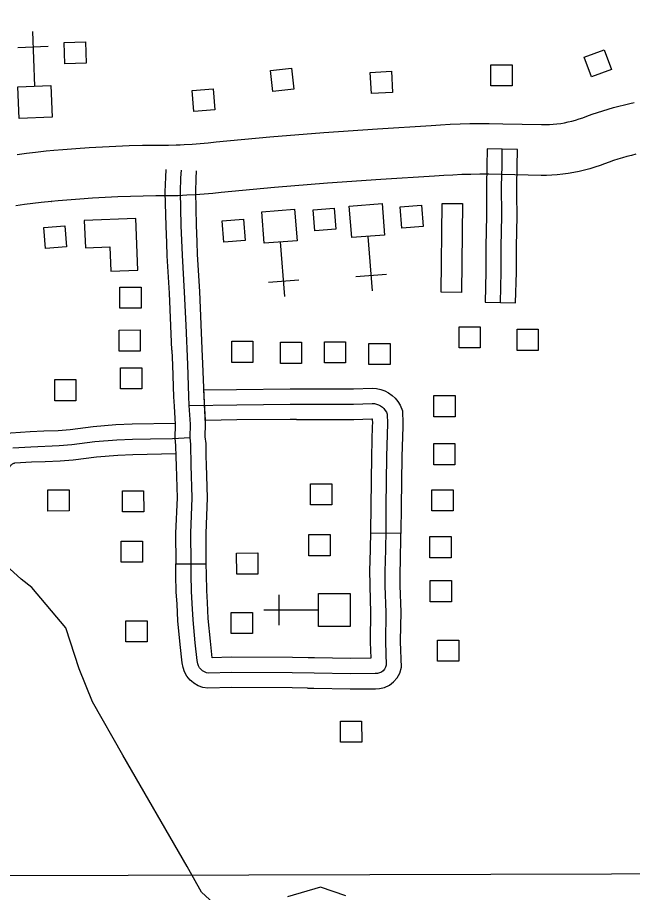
# Model space of a CAD drawing. Extents: x -19 to 366, y -4 to 359.
# Drawn here: x 140.733 to 141.307, y 202.033 to 202.848 of the extents above; entities that cross this region are included whole.
import ezdxf

# ---------------------------------------------------------------- set-up
doc = ezdxf.new("R2010")
doc.units = 0
for name, color, linetype in [('Level 10', 7, 'Continuous'), ('Level 31', 7, 'Continuous'), ('Level 35', 7, 'Continuous'), ('Level 5', 7, 'Continuous'), ('Level 56', 7, 'Continuous'), ('Level 57', 7, 'Continuous'), ('Level 58', 7, 'Continuous'), ('Level 60', 7, 'Continuous')]:
    doc.layers.add(name, color=color, linetype=linetype)

msp = doc.modelspace()

# ---------------------------------------------------------------- linework, layer by layer
at = {"layer": 'Level 10'}
for p, q in [((141.18477, 202.70197), (141.18477, 202.70197)), ((140.88706, 202.68245), (140.88707, 202.68245)), ((140.76464, 202.67689), (140.76492, 202.67692))]:
    msp.add_line(p, q, dxfattribs=at)
for points in [[(141.18574, 202.74931), (141.22199, 202.74857), (141.22569, 202.74856), (141.22922, 202.74867), (141.23276, 202.74889), (141.23628, 202.74924), (141.23977, 202.7497), (141.24325, 202.75029), (141.24672, 202.75099), (141.25015, 202.7518), (141.25355, 202.75273), (141.25693, 202.75378), (141.26027, 202.75494), (141.26414, 202.75643), (141.26909, 202.75822), (141.27402, 202.75991), (141.27898, 202.76151), (141.284, 202.76303), (141.28905, 202.76445), (141.29409, 202.76576), (141.29918, 202.767), (141.30413, 202.76809), (141.30841, 202.76903)], [(140.88487, 202.72975), (140.88857, 202.72992), (140.896, 202.73036), (140.90346, 202.73091), (140.91089, 202.73156), (140.91856, 202.73233), (140.96861, 202.737), (141.01877, 202.74113), (141.06896, 202.74472), (141.11896, 202.74775), (141.12776, 202.74835), (141.1368, 202.74884), (141.14588, 202.74921), (141.15494, 202.74945), (141.16401, 202.74957), (141.17315, 202.74957), (141.18574, 202.74931)], [(140.75999, 202.72401), (140.76717, 202.72468), (140.77554, 202.72534), (140.78772, 202.72634), (140.8001, 202.7272), (140.81245, 202.72792), (140.82484, 202.72849), (140.83724, 202.72892), (140.84963, 202.72921), (140.86203, 202.72935), (140.87388, 202.72934), (140.88111, 202.72957), (140.88487, 202.72975)], [(140.73299, 202.7208), (140.7415, 202.72195), (140.75009, 202.72298), (140.75999, 202.72401)], [(141.30988, 202.72087), (141.30565, 202.71985), (141.30144, 202.71874), (141.29724, 202.71757), (141.29309, 202.71631), (141.28896, 202.71498), (141.28483, 202.71357), (141.28074, 202.71208), (141.27656, 202.71047), (141.2717, 202.70879), (141.26681, 202.70727), (141.26185, 202.70591), (141.25687, 202.70473), (141.25186, 202.70372), (141.2468, 202.70287), (141.24171, 202.7022), (141.23659, 202.70169), (141.23148, 202.70137), (141.22635, 202.70121), (141.22142, 202.70122), (141.18477, 202.70197)], [(141.18477, 202.70197), (141.17266, 202.70222), (141.16432, 202.70222), (141.15588, 202.70211), (141.14747, 202.70189), (141.13904, 202.70154), (141.13064, 202.70109), (141.12199, 202.7005), (141.07208, 202.69747), (141.0224, 202.69392), (140.97275, 202.68983), (140.92313, 202.68521), (140.91532, 202.68442), (140.90725, 202.68372), (140.89916, 202.68312), (140.89108, 202.68264), (140.88706, 202.68245)], [(140.88707, 202.68245), (140.88298, 202.68226), (140.87464, 202.68199), (140.86228, 202.682), (140.85044, 202.68186), (140.8386, 202.68159), (140.82676, 202.68118), (140.81493, 202.68063), (140.80312, 202.67995), (140.7913, 202.67912), (140.77933, 202.67814), (140.77121, 202.6775), (140.76464, 202.67689)], [(140.76492, 202.67692), (140.75537, 202.67592), (140.74748, 202.67497), (140.73962, 202.67392), (140.73175, 202.67275)]]:
    msp.add_lwpolyline(points, dxfattribs=at)
at = {"layer": 'Level 31'}
for p, q in [((141.19946, 202.72544), (141.17105, 202.72584)), ((141.16931, 202.58309), (141.19771, 202.58234)), ((140.90842, 202.47276), (140.90696, 202.50115)), ((141.09073, 202.36725), (141.06232, 202.36774)), ((140.88083, 202.33895), (140.90924, 202.33909))]:
    msp.add_line(p, q, dxfattribs=at)
for points in [[(141.17105, 202.72584), (141.17082, 202.70987), (141.17047, 202.6914), (141.17052, 202.68262)], [(141.18351, 202.58271), (141.18427, 202.61122), (141.18422, 202.63466), (141.18482, 202.66357), (141.18468, 202.69131), (141.18503, 202.70964), (141.18526, 202.72564)], [(141.19893, 202.68277), (141.19888, 202.69121), (141.19923, 202.7094), (141.19946, 202.72544)], [(140.87231, 202.63819), (140.87169, 202.65394), (140.87102, 202.68587), (140.87145, 202.69953), (140.87178, 202.70676)], [(140.89342, 202.48674), (140.89294, 202.49543), (140.89192, 202.52482), (140.89041, 202.56149), (140.88897, 202.59222), (140.88698, 202.62672), (140.88589, 202.65437), (140.88523, 202.6858), (140.88564, 202.69898), (140.88597, 202.7061)], [(140.9007, 202.63931), (140.90009, 202.6548), (140.89944, 202.68573), (140.89983, 202.69843), (140.90016, 202.70544)], [(141.17052, 202.68262), (141.17062, 202.66368), (141.17002, 202.63479), (141.17006, 202.6114), (141.16931, 202.58309)], [(141.19771, 202.58234), (141.19847, 202.61105), (141.19843, 202.63452), (141.19903, 202.66346), (141.19893, 202.68277)], [(140.90553, 202.53945), (140.9046, 202.56212), (140.90315, 202.59296), (140.90117, 202.62741), (140.9007, 202.63931)], [(140.87715, 202.53828), (140.87622, 202.56087), (140.87478, 202.59148), (140.87279, 202.62604), (140.87231, 202.63819)], [(140.87715, 202.53828), (140.87772, 202.52429), (140.87875, 202.49479), (140.87923, 202.48596), (140.88018, 202.46901), (140.87988, 202.45627), (140.88061, 202.44948), (140.88085, 202.43866)], [(140.90925, 202.4393), (140.90898, 202.45132), (140.90832, 202.45745), (140.90861, 202.46946), (140.9076, 202.48752), (140.90713, 202.49606), (140.90611, 202.52536), (140.90553, 202.53945)], [(140.90696, 202.50115), (140.93747, 202.50162), (140.98739, 202.50205), (140.9934, 202.50205)], [(140.9934, 202.50205), (141.04637, 202.50208), (141.06423, 202.50275), (141.06805, 202.50247), (141.07192, 202.50163), (141.07569, 202.50027), (141.07923, 202.49841), (141.08246, 202.4961), (141.08537, 202.49335), (141.08788, 202.49023), (141.0899, 202.48685), (141.09217, 202.48162), (141.09252, 202.46988), (141.09243, 202.46704)], [(140.89342, 202.48674), (140.93764, 202.48741), (140.98746, 202.48784), (141.04665, 202.48788), (141.06396, 202.48853), (141.06601, 202.48837), (141.06801, 202.48794), (141.06995, 202.48725), (141.07175, 202.48629), (141.07342, 202.4851), (141.07491, 202.4837), (141.07619, 202.4821), (141.07724, 202.48035), (141.07805, 202.47847), (141.07831, 202.46988), (141.07737, 202.43902), (141.07674, 202.39276), (141.07655, 202.36856), (141.07605, 202.34002), (141.07569, 202.33382), (141.07589, 202.31851), (141.07664, 202.29381), (141.07626, 202.26623), (141.07708, 202.24454), (141.07649, 202.24262), (141.0755, 202.24087), (141.0742, 202.23936), (141.07258, 202.23815), (141.07078, 202.2373), (141.06883, 202.23683), (141.06682, 202.23679), (141.04361, 202.23663), (141.00984, 202.23721), (140.98944, 202.23754), (140.93259, 202.23783), (140.91153, 202.23724), (140.90953, 202.23756), (140.90761, 202.23824), (140.90585, 202.23926), (140.90432, 202.24059), (140.90304, 202.24217), (140.90209, 202.24396), (140.90148, 202.2459), (140.90084, 202.24905), (140.89888, 202.26539), (140.89689, 202.28697), (140.89617, 202.30217), (140.89543, 202.31344), (140.89509, 202.32875), (140.89503, 202.33995), (140.89487, 202.36749), (140.89615, 202.40065), (140.89524, 202.43093), (140.89479, 202.4504), (140.8941, 202.45686)], [(140.8941, 202.45686), (140.89439, 202.46924), (140.89342, 202.48674)], [(140.75776, 202.46293), (140.77124, 202.46347), (140.78226, 202.46431), (140.80376, 202.4671), (140.82492, 202.46885), (140.83997, 202.46944), (140.88011, 202.47033)], [(140.99342, 202.47364), (140.98752, 202.47364), (140.93781, 202.47321), (140.90842, 202.47276)], [(140.99342, 202.47364), (141.04692, 202.47367), (141.06369, 202.4743), (141.06396, 202.47428), (141.06397, 202.47428), (141.0641, 202.46988), (141.06404, 202.46791)], [(141.06404, 202.46791), (141.06316, 202.43933), (141.06254, 202.39291), (141.06234, 202.36874), (141.06232, 202.36773)], [(140.69476, 202.38557), (140.69462, 202.39003), (140.69447, 202.41817), (140.69612, 202.42949), (140.69855, 202.4374), (140.69974, 202.44044), (140.70128, 202.44357), (140.70321, 202.44662), (140.70539, 202.44937), (140.70778, 202.4519), (140.7105, 202.45423), (140.71337, 202.45624), (140.71643, 202.45796), (140.71967, 202.45938), (140.72304, 202.46047), (140.72686, 202.4613), (140.74495, 202.46241), (140.75776, 202.46293)], [(141.09243, 202.46704), (141.09157, 202.4387), (141.09095, 202.3926), (141.09075, 202.36838), (141.09073, 202.36725)], [(140.72881, 202.44719), (140.74567, 202.44822), (140.77207, 202.44929), (140.78372, 202.45018), (140.80526, 202.45297), (140.82579, 202.45467), (140.84041, 202.45525), (140.85731, 202.45562), (140.8777, 202.45583), (140.8941, 202.45686)], [(140.7589, 202.43454), (140.77289, 202.4351), (140.78517, 202.43604), (140.80676, 202.43885), (140.82665, 202.44049), (140.84084, 202.44105), (140.88078, 202.44193)], [(140.88085, 202.43866), (140.88104, 202.43055), (140.88193, 202.40071), (140.88066, 202.36772), (140.88083, 202.33987), (140.88083, 202.33895)], [(140.90924, 202.33909), (140.90924, 202.34002), (140.90908, 202.36726), (140.91036, 202.40059), (140.90944, 202.4313), (140.90925, 202.4393)], [(140.72315, 202.38643), (140.72303, 202.39053), (140.72289, 202.41619), (140.72391, 202.42322), (140.72541, 202.42806), (140.72576, 202.42898), (140.72609, 202.42964), (140.72643, 202.43017), (140.72689, 202.43077), (140.72739, 202.43129), (140.72791, 202.43174), (140.72852, 202.43216), (140.72914, 202.43251), (140.72978, 202.43279), (140.73045, 202.43301), (140.73077, 202.43308), (140.74639, 202.43404), (140.7589, 202.43454)], [(141.06232, 202.36774), (141.06186, 202.34055), (141.06148, 202.33414), (141.06169, 202.31821), (141.06243, 202.29369), (141.06207, 202.26772)], [(141.09048, 202.26732), (141.09085, 202.29392), (141.0901, 202.31882), (141.0899, 202.33351), (141.09025, 202.33948), (141.09073, 202.36725)], [(140.89539, 202.22953), (140.89407, 202.23067), (140.89114, 202.2343), (140.88892, 202.23846), (140.88771, 202.24237), (140.88681, 202.2468), (140.88476, 202.26389), (140.88271, 202.28598), (140.88199, 202.30137), (140.88123, 202.31282), (140.88088, 202.32856), (140.88083, 202.33895)], [(140.91485, 202.25154), (140.91301, 202.26689), (140.91106, 202.28796), (140.91035, 202.30297), (140.90962, 202.31407), (140.90929, 202.32894), (140.90924, 202.33909)], [(141.00363, 202.2231), (141.00961, 202.22301), (141.04354, 202.22242), (141.06703, 202.22259), (141.07064, 202.22267), (141.0755, 202.22382), (141.07994, 202.22591), (141.08394, 202.2289), (141.08718, 202.23267), (141.08963, 202.23701), (141.09136, 202.2427), (141.09047, 202.2664), (141.09048, 202.26732)], [(141.06207, 202.26772), (141.06205, 202.26606), (141.06262, 202.25096), (141.04368, 202.25083), (141.01008, 202.25141), (141.00409, 202.25151)], [(141.00409, 202.25151), (140.98959, 202.25174), (140.93243, 202.25204), (140.91485, 202.25154)], [(141.00363, 202.2231), (140.98929, 202.22333), (140.93275, 202.22362), (140.9106, 202.22301), (140.906, 202.22374), (140.90162, 202.2253), (140.89757, 202.22765), (140.89539, 202.22953)]]:
    msp.add_lwpolyline(points, dxfattribs=at)
at = {"layer": 'Level 35'}
for points in [[(140.91956, 202.01941), (140.90487, 202.03298), (140.8913, 202.05673), (140.8314, 202.16076), (140.80315, 202.21052), (140.79072, 202.24105), (140.77829, 202.2795), (140.74664, 202.31682), (140.73647, 202.32473), (140.715, 202.34396)], [(141.03936, 202.02959), (141.01562, 202.03751), (140.98511, 202.02846)]]:
    msp.add_lwpolyline(points, dxfattribs=at)
at = {"layer": 'Level 5'}
msp.add_lwpolyline([(140.38501, 202.04758), (141.39984, 202.05033)], dxfattribs=at)
at = {"layer": 'Level 56'}
for points in [[(140.79646, 202.82557), (140.79708, 202.80586), (140.77732, 202.80524), (140.7767, 202.82494)], [(141.28024, 202.81828), (141.28698, 202.79975), (141.2684, 202.79299), (141.26166, 202.81152)], [(141.1747, 202.78452), (141.17467, 202.80423), (141.19444, 202.80426), (141.19447, 202.78454)], [(140.98879, 202.80118), (140.99099, 202.78159), (140.97134, 202.77938), (140.96914, 202.79897)], [(141.08181, 202.79821), (141.08293, 202.77853), (141.06319, 202.77741), (141.06207, 202.79709)], [(140.91568, 202.78191), (140.91722, 202.76226), (140.89751, 202.76072), (140.89597, 202.78037)], [(141.0917, 202.6521), (141.09016, 202.67176), (141.10987, 202.6733), (141.11141, 202.65365)], [(141.1292, 202.67503), (141.14814, 202.67483), (141.14726, 202.59197), (141.12832, 202.59218)], [(141.01035, 202.64944), (141.00881, 202.66909), (141.02853, 202.67063), (141.03006, 202.65098)], [(140.92569, 202.63905), (140.92415, 202.6587), (140.94386, 202.66024), (140.9454, 202.64059)], [(140.75926, 202.63294), (140.75773, 202.6526), (140.77744, 202.65414), (140.77898, 202.63449)], [(140.82876, 202.57727), (140.82873, 202.59699), (140.8485, 202.59701), (140.84853, 202.5773)], [(141.14495, 202.54034), (141.14492, 202.56006), (141.16469, 202.56008), (141.16472, 202.54037)], [(141.19908, 202.53797), (141.19906, 202.55768), (141.21883, 202.55771), (141.21886, 202.538)], [(140.82795, 202.53732), (140.82792, 202.55703), (140.84769, 202.55706), (140.84772, 202.53734)], [(140.93299, 202.52686), (140.93296, 202.54657), (140.95273, 202.5466), (140.95276, 202.52688)], [(140.97833, 202.52594), (140.9783, 202.54565), (140.99807, 202.54568), (140.9981, 202.52596)], [(141.01941, 202.52631), (141.01939, 202.54602), (141.03916, 202.54605), (141.03919, 202.52634)], [(141.06092, 202.52478), (141.0609, 202.5445), (141.08067, 202.54452), (141.08069, 202.52481)], [(140.82939, 202.50216), (140.82936, 202.52187), (140.84914, 202.5219), (140.84916, 202.50219)], [(140.76788, 202.49104), (140.76786, 202.51075), (140.78763, 202.51078), (140.78765, 202.49106)], [(141.12144, 202.47611), (141.12142, 202.49583), (141.14119, 202.49585), (141.14121, 202.47614)], [(141.12132, 202.4314), (141.12129, 202.45111), (141.14106, 202.45114), (141.14109, 202.43143)], [(141.00651, 202.39397), (141.00649, 202.41369), (141.02626, 202.41371), (141.02629, 202.394)], [(140.76149, 202.38829), (140.76146, 202.408), (140.78123, 202.40803), (140.78126, 202.38831)], [(140.83107, 202.38739), (140.83104, 202.4071), (140.85082, 202.40713), (140.85084, 202.38741)], [(141.11967, 202.38836), (141.11965, 202.40807), (141.13942, 202.4081), (141.13945, 202.38838)], [(141.00501, 202.34657), (141.00498, 202.36629), (141.02475, 202.36631), (141.02478, 202.3466)], [(141.11784, 202.34468), (141.11781, 202.3644), (141.13758, 202.36442), (141.13761, 202.34471)], [(140.82997, 202.34045), (140.82995, 202.36017), (140.84972, 202.36019), (140.84974, 202.34048)], [(140.93758, 202.32941), (140.93755, 202.34912), (140.95732, 202.34915), (140.95735, 202.32943)], [(141.11805, 202.30364), (141.11803, 202.32336), (141.1378, 202.32338), (141.13782, 202.30367)], [(140.93257, 202.27401), (140.93255, 202.29372), (140.95232, 202.29375), (140.95234, 202.27404)], [(140.83427, 202.26631), (140.83425, 202.28602), (140.85402, 202.28605), (140.85404, 202.26634)], [(141.12499, 202.24828), (141.12497, 202.26799), (141.14474, 202.26802), (141.14476, 202.24831)], [(141.03436, 202.17274), (141.03434, 202.19245), (141.05411, 202.19248), (141.05414, 202.17276)]]:
    msp.add_lwpolyline(points, close=True, dxfattribs=at)
at = {"layer": 'Level 57'}
for p, q in [((140.74702, 202.83527), (140.74901, 202.78432)), ((140.73338, 202.82053), (140.76177, 202.82163)), ((141.06409, 202.59351), (141.06011, 202.64435)), ((140.98251, 202.58824), (140.97854, 202.63908)), ((141.07714, 202.60878), (141.04882, 202.60657)), ((140.99557, 202.60351), (140.96724, 202.60129)), ((140.97714, 202.28183), (140.9771, 202.31024)), ((140.96292, 202.29602), (141.01391, 202.29609))]:
    msp.add_line(p, q, dxfattribs=at)
for points in [[(140.73479, 202.75419), (140.73364, 202.78372), (140.76427, 202.78491), (140.76542, 202.75538)], [(141.07314, 202.67502), (141.07545, 202.64555), (141.04489, 202.64316), (141.04258, 202.67262)], [(140.99156, 202.66974), (140.99387, 202.64028), (140.96331, 202.63789), (140.961, 202.66735)], [(141.04349, 202.28074), (141.01393, 202.28071), (141.01389, 202.31136), (141.04345, 202.3114)]]:
    msp.add_lwpolyline(points, close=True, dxfattribs=at)
at = {"layer": 'Level 58'}
msp.add_lwpolyline([(140.84349, 202.66092), (140.79542, 202.65898), (140.79645, 202.63362), (140.81919, 202.63454), (140.82011, 202.61183), (140.84543, 202.61285)], close=True, dxfattribs=at)
at = {"layer": 'Level 60'}
for points in [[(146.77834, 1.69699), (146.57878, 10.31313), (146.37852, 18.92942), (146.17757, 27.54584), (145.97591, 36.16241), (145.77356, 44.77911), (145.57052, 53.39596), (145.36679, 62.01295), (145.16236, 70.63008), (144.95724, 79.24735), (144.75142, 87.86477), (144.54492, 96.48232), (144.33773, 105.10002), (144.12986, 113.71787), (143.92129, 122.33585), (143.71204, 130.95398), (143.5021, 139.57225), (143.29148, 148.19067), (143.08018, 156.80923), (142.8682, 165.42794), (142.65553, 174.04679), (142.44218, 182.66579), (142.22816, 191.28493), (142.01345, 199.90421), (141.79807, 208.52365), (141.58202, 217.14322), (141.36528, 225.76295), (141.14788, 234.38282), (140.9298, 243.00284), (140.71105, 251.623), (140.49162, 260.24332), (140.27153, 268.86377), (140.05077, 277.48438), (139.82934, 286.10514), (139.60724, 294.72604), (139.38447, 303.34709), (139.16105, 311.96829), (138.93695, 320.58964), (138.7122, 329.21114), (138.48678, 337.83278), (138.2607, 346.45458)], [(0, 198.13258), (7.10141, 198.13701), (14.2028, 198.15029), (21.30418, 198.17244), (28.40552, 198.20345), (35.50682, 198.24331), (42.60806, 198.29203), (49.70923, 198.34961), (56.81033, 198.41605), (63.91134, 198.49135), (71.01225, 198.5755), (78.11305, 198.66852), (85.21373, 198.77039), (92.31428, 198.88112), (99.41468, 199.0007), (106.51492, 199.12915), (113.61501, 199.26645), (120.71491, 199.4126), (127.81463, 199.56762), (134.91415, 199.73149), (142.01345, 199.90421), (149.11254, 200.0858), (156.2114, 200.27623), (163.31001, 200.47553), (170.40837, 200.68367), (177.50646, 200.90068), (184.60427, 201.12653), (191.7018, 201.36125), (198.79903, 201.60481), (205.89596, 201.85723), (212.99256, 202.1185), (220.08883, 202.38862), (227.18475, 202.6676), (234.28033, 202.95542), (241.37554, 203.2521), (248.47037, 203.55763), (255.56482, 203.87201), (262.65887, 204.19524), (269.75251, 204.52732), (276.84573, 204.86824), (283.93852, 205.21802), (291.03086, 205.57664), (298.12276, 205.94411), (305.21419, 206.32042), (312.30515, 206.70559), (319.39562, 207.09959), (326.48559, 207.50244), (333.57505, 207.91414), (340.664, 208.33468)]]:
    msp.add_spline(points, degree=3, dxfattribs=at)

doc.saveas('drawing.dxf')
